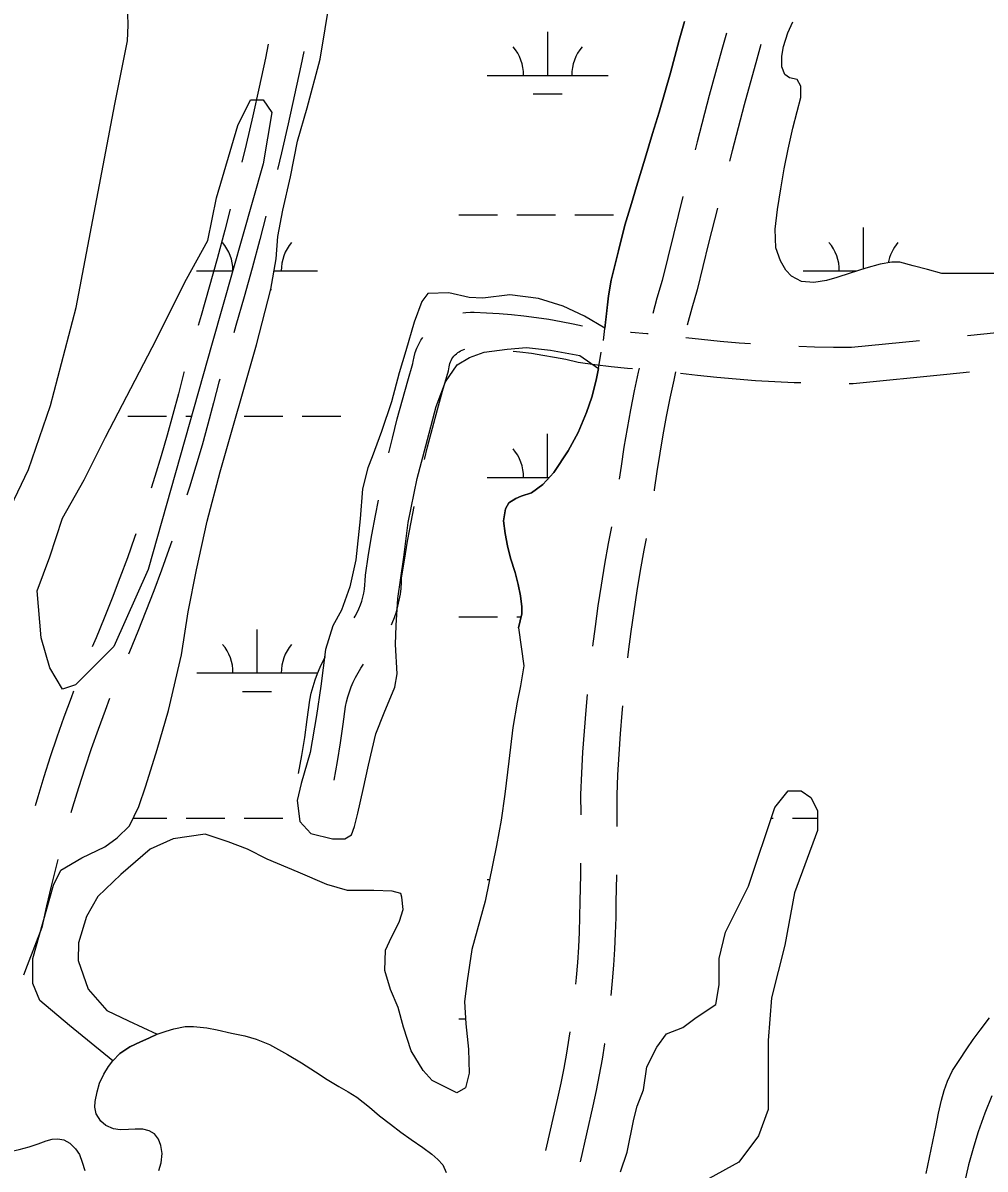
# Model space of a CAD drawing. Extents: x 3535183 to 3573198, y 534952 to 560562.
# Drawn here: x 3562665 to 3563462, y 550189 to 551137 of the extents above; entities that cross this region are included whole.
import ezdxf

# ---------------------------------------------------------------- set-up
doc = ezdxf.new("R2010")
doc.units = 0
for name, color, linetype in [('V-ROAD-CNTR', 7, 'Continuous'), ('V-TOPO-SHOR', 7, 'Continuous'), ('V-WETL-SWMP', 7, 'Continuous')]:
    doc.layers.add(name, color=color, linetype=linetype)

msp = doc.modelspace()

# ---------------------------------------------------------------- linework, layer by layer
at = {"layer": 'V-ROAD-CNTR'}
for points in [[(3563247.5, 551128.87), (3563243.74, 551115.3), (3563233.39, 551077.12), (3563223.27, 551038.89), (3563221.56, 551032.29)], [(3562868.29, 551119.61), (3562865.93, 551107.99), (3562860.85, 551084.15), (3562855.56, 551060.35), (3562850.07, 551036.6), (3562846.56, 551022)], [(3563276, 551119.36), (3563272.67, 551107.37), (3563262.37, 551069.36), (3563252.29, 551031.29), (3563250.09, 551022.78)], [(3562897.71, 551113.71), (3562895.29, 551101.87), (3562890.16, 551077.77), (3562884.82, 551053.72), (3562879.27, 551029.72), (3562876, 551016.1)], [(3563211.58, 550993.56), (3563203.68, 550962.25), (3563194.29, 550924.18), (3563190.01, 550909.41), (3563186.54, 550896.75)], [(3562836.89, 550983.19), (3562832.35, 550965.66), (3562826.03, 550942.11), (3562819.5, 550918.63), (3562812.77, 550895.2), (3562810.28, 550886.8)], [(3563240.12, 550984.04), (3563232.78, 550954.98), (3563223.28, 550916.41), (3563218.89, 550901.26), (3563215.04, 550887.25)], [(3562866.35, 550977.28), (3562861.36, 550958.01), (3562854.97, 550934.21), (3562848.37, 550910.47), (3562841.57, 550886.79), (3562839.81, 550880.88)], [(3563029.28, 550897.45), (3563031.94, 550897.77), (3563035.72, 550897.92), (3563038.88, 550897.79), (3563049.04, 550897.43), (3563059.37, 550896.82), (3563069.68, 550895.98), (3563079.98, 550894.9), (3563090.25, 550893.59), (3563100.48, 550892.05), (3563110.68, 550890.27), (3563120.83, 550888.27), (3563128.41, 550886.59)], [(3563447.03, 550878.6), (3563503.71, 550884.43), (3563546.49, 550888.99)], [(3563168.07, 550881.49), (3563168.64, 550881.43), (3563181.64, 550880.31), (3563182.77, 550880.24)], [(3562968.14, 550781.44), (3562971.08, 550793.67), (3562975.12, 550809.52), (3562979.38, 550825.32), (3562983.84, 550841.06), (3562988.11, 550855.37), (3562988.32, 550857.21), (3562989.04, 550860.91), (3562990.05, 550864.56), (3562991.35, 550868.11), (3562992.91, 550871.54), (3562994.75, 550874.85), (3562996.22, 550877.07)], [(3563213.99, 550877.01), (3563226.87, 550875.51), (3563242.43, 550873.94), (3563258.01, 550872.58), (3563267.58, 550871.87)], [(3563307.52, 550869.72), (3563320.47, 550869.31), (3563336.1, 550869.05), (3563351.08, 550869), (3563407.23, 550874.57)], [(3562997.71, 550776.08), (3563000.21, 550786.46), (3563004.15, 550801.92), (3563008.29, 550817.32), (3563012.65, 550832.67), (3563017.62, 550849.33), (3563018, 550852.65), (3563018.27, 550854.04), (3563018.65, 550855.4), (3563019.13, 550856.73), (3563019.72, 550858.02), (3563020.4, 550859.26), (3563021.18, 550860.43), (3563022.06, 550861.55), (3563023.02, 550862.59), (3563024.05, 550863.55), (3563025.16, 550864.43), (3563026.34, 550865.22), (3563027.57, 550865.92), (3563028.85, 550866.51), (3563030.18, 550867), (3563031.07, 550867.26)], [(3563070.93, 550865.68), (3563076.52, 550865.1), (3563086.11, 550863.88), (3563095.67, 550862.43), (3563105.2, 550860.78), (3563114.68, 550858.9), (3563124.84, 550856.65), (3563138.74, 550854.66), (3563152.25, 550852.98), (3563165.79, 550851.56), (3563169.81, 550851.22)], [(3563175.39, 550851.57), (3563174.61, 550848.16), (3563171.31, 550832.72), (3563168.23, 550817.23), (3563165.37, 550801.7), (3563162.74, 550786.13), (3563160.32, 550770.53), (3563158.8, 550759.64)], [(3562798.69, 550848.52), (3562798.57, 550848.12), (3562794.06, 550830.45), (3562789.47, 550813.27), (3562784.67, 550796.14), (3562779.68, 550779.07), (3562774.48, 550762.06), (3562771.38, 550752.34)], [(3562828.25, 550842.58), (3562827.46, 550840.02), (3562823.09, 550822.88), (3562818.41, 550805.35), (3562813.51, 550787.88), (3562808.42, 550770.48), (3562803.12, 550753.12), (3562800.98, 550746.39)], [(3563205.45, 550848.43), (3563203.9, 550841.68), (3563200.69, 550826.66), (3563197.7, 550811.59), (3563194.92, 550796.48), (3563192.35, 550781.33), (3563190, 550766.15), (3563187.87, 550750.94), (3563187.76, 550750.04)], [(3563209.6, 550847.31), (3563223.63, 550845.69), (3563239.61, 550844.07), (3563255.6, 550842.67), (3563271.62, 550841.5), (3563287.65, 550840.55), (3563303.69, 550839.82), (3563309.27, 550839.65)], [(3563349.26, 550839), (3563352.52, 550838.99), (3563430.06, 550846.69), (3563448.78, 550848.62)], [(3562939.48, 550644.99), (3562940.33, 550646.41), (3562941.92, 550649.41), (3562943.35, 550652.5), (3562944.62, 550655.65), (3562945.72, 550658.87), (3562946.65, 550662.15), (3562947.41, 550665.46), (3562947.99, 550668.81), (3562948.39, 550672.19), (3562948.62, 550675.59), (3562948.7, 550680.43), (3562951.37, 550697.53), (3562954.12, 550713.66), (3562957.07, 550729.75), (3562959.57, 550742.37)], [(3562970.23, 550639.15), (3562970.9, 550640.59), (3562972.75, 550645.21), (3562974.36, 550649.92), (3562975.72, 550654.7), (3562976.83, 550659.55), (3562977.68, 550664.45), (3562978.27, 550669.38), (3562978.61, 550674.34), (3562978.66, 550677.87), (3562980.98, 550692.7), (3562983.66, 550708.43), (3562986.54, 550724.12), (3562989.1, 550737.02)], [(3563152.32, 550720.19), (3563149.71, 550706.39), (3563146.67, 550689.27), (3563143.84, 550672.12), (3563141.22, 550654.93), (3563138.8, 550637.72), (3563136.7, 550621.44)], [(3562758.73, 550714.39), (3562757.7, 550711.41), (3562751.71, 550694.66), (3562745.53, 550677.98), (3562739.15, 550661.38), (3562732.57, 550644.85), (3562725.81, 550628.4), (3562722.71, 550621.12)], [(3562788.4, 550708.42), (3562786.01, 550701.47), (3562779.9, 550684.39), (3562773.59, 550667.38), (3562767.09, 550650.45), (3562760.39, 550633.6), (3562753.48, 550616.82), (3562752.72, 550615.02)], [(3563181.04, 550710.63), (3563179.21, 550700.98), (3563176.25, 550684.22), (3563173.47, 550667.41), (3563170.9, 550650.58), (3563168.53, 550633.71), (3563166.36, 550616.83), (3563165.78, 550611.83)], [(3562893.33, 550516.15), (3562896.05, 550531.14), (3562898.49, 550546.04), (3562900.66, 550560.98), (3562902.67, 550576.77), (3562903.97, 550582.66), (3562905.45, 550588.16), (3562907.18, 550593.58), (3562909.16, 550598.92), (3562911.38, 550604.16), (3562913.84, 550609.3), (3562915.8, 550612.95)], [(3562922.84, 550510.78), (3562925.62, 550526.03), (3562928.14, 550541.46), (3562930.39, 550556.93), (3562932.26, 550571.64), (3562933.11, 550575.52), (3562934.24, 550579.69), (3562935.55, 550583.8), (3562937.05, 550587.85), (3562938.73, 550591.82), (3562940.6, 550595.71), (3562942.64, 550599.51), (3562944.86, 550603.22), (3562947.18, 550606.74)], [(3562707.26, 550584.24), (3562705.22, 550578.93), (3562699.24, 550562.69), (3562693.48, 550546.36), (3562687.94, 550529.95), (3562682.63, 550513.48), (3562677.54, 550496.93), (3562675.36, 550489.49)], [(3562737.08, 550578.21), (3562733.3, 550568.38), (3562727.47, 550552.51), (3562721.84, 550536.57), (3562716.43, 550520.55), (3562711.24, 550504.46), (3562706.27, 550488.3), (3562704.89, 550483.57)], [(3563132.37, 550581.67), (3563131.16, 550568.6), (3563129.76, 550551.27), (3563128.57, 550533.93), (3563127.58, 550516.58), (3563126.79, 550498.89), (3563126.94, 550481.87)], [(3563161.6, 550572.05), (3563161.05, 550566.02), (3563159.68, 550549.04), (3563158.51, 550532.05), (3563157.54, 550515.05), (3563156.79, 550498.35), (3563156.99, 550476.56), (3563156.98, 550472.22)], [(3562694.16, 550445.03), (3562692.69, 550439.44), (3562688.61, 550423.03), (3562684.75, 550406.57), (3562680.86, 550388.88), (3562668.8, 550357.21), (3562665.76, 550349.38)], [(3563126.8, 550441.88), (3563126.68, 550432.53), (3563126.16, 550410.41), (3563125.99, 550397.61), (3563125.61, 550385.01), (3563125.03, 550372.42), (3563124.23, 550359.83), (3563123.23, 550347.27), (3563122.72, 550342)], [(3563156.68, 550432.22), (3563156.68, 550431.99), (3563156.16, 550409.86), (3563155.99, 550396.96), (3563155.59, 550383.86), (3563154.98, 550370.77), (3563154.15, 550357.69), (3563153.11, 550344.63), (3563151.93, 550332.37)], [(3563117.88, 550302.3), (3563117.13, 550297.22), (3563115.1, 550284.78), (3563112.85, 550272.37), (3563110.4, 550260), (3563107.73, 550247.64), (3563097.93, 550204.34)], [(3563146.79, 550292.71), (3563146.78, 550292.61), (3563144.66, 550279.68), (3563142.32, 550266.78), (3563139.78, 550253.93), (3563137.03, 550241.16), (3563126.53, 550194.81)]]:
    msp.add_lwpolyline(points, dxfattribs=at)
at = {"layer": 'V-TOPO-SHOR'}
for points in [[(3562649.26, 550724.36), (3562669.92, 550767.64), (3562688, 550820.66), (3562709.31, 550901.84), (3562741.41, 551070.07), (3562751.71, 551122.46), (3562752.4, 551135.31), (3562752.04, 551144.66), (3562751.33, 551162.57), (3562750.2, 551175.68), (3562748.68, 551186.98), (3562745.75, 551202.3), (3562743.2, 551214.9), (3562739.62, 551232.18), (3562736.04, 551246.98)], [(3563145.71, 550874.53), (3563149.94, 550911.48), (3563152.04, 550924.36), (3563158.1, 550948.8), (3563163.58, 550969.88), (3563169.06, 550987.79), (3563173.21, 551001.97), (3563180.39, 551025.47), (3563186.43, 551045.62), (3563191.91, 551063.34), (3563196.63, 551079.57), (3563201.35, 551095.98), (3563204.76, 551109.42), (3563208.35, 551122.85), (3563212.89, 551138.52)], [(3563075.44, 550636.68), (3563078.09, 550648.25), (3563078.3, 550654.04), (3563077.21, 550663.19), (3563075.19, 550672.54), (3563072.61, 550682.44), (3563068.92, 550694.4), (3563066.33, 550704.5), (3563064.31, 550714.77), (3563063.04, 550725.23), (3563064.57, 550735.31), (3563067.39, 550740.16), (3563073.19, 550743.87), (3563077.68, 550745.54), (3563086.09, 550748.31), (3563095.64, 550755.19), (3563104.82, 550765.24), (3563116.64, 550783.31), (3563124.72, 550798.22), (3563131.88, 550815), (3563136.21, 550827.69), (3563139.81, 550841.68), (3563141.71, 550851.38), (3563144, 550864.82)], [(3563412.85, 550185.12), (3563421.11, 550225.01), (3563423.06, 550235.19), (3563425.62, 550245.9), (3563427.79, 550253.94), (3563430.42, 550261.59), (3563434.59, 550270.31), (3563440.06, 550278.79), (3563446.6, 550288.27), (3563451.83, 550295.98), (3563457.45, 550303.86), (3563465.38, 550314.02)], [(3562739.63, 550278.54), (3562745.57, 550284.44), (3562753.78, 550289.91), (3562762.67, 550294.19), (3562769.44, 550297.2), (3562776.38, 550300.48)], [(3562776.38, 550300.48), (3562783.91, 550303.07), (3562790.26, 550304.99), (3562799.47, 550306.74), (3562806.49, 550306.71), (3562817.39, 550305.75), (3562826.08, 550304.11), (3562837.99, 550301.45), (3562849.05, 550299.22), (3562858.42, 550296.4), (3562869.31, 550291.88), (3562884.33, 550283.55), (3562895.88, 550276.75), (3562907.35, 550269.27), (3562917.21, 550263.07), (3562926.83, 550257.29), (3562934.5, 550252.7), (3562941.75, 550248.35), (3562952.01, 550240.17), (3562960.38, 550233.05), (3562969.42, 550225.93), (3562978.03, 550219.43), (3562986.62, 550213.47), (3562996.24, 550206.82), (3563003.64, 550201.1), (3563008.76, 550196.85), (3563012.79, 550192.36), (3563015.72, 550186.06)], [(3562777.69, 550187.82), (3562779.74, 550193.9), (3562780.53, 550201.68), (3562779.54, 550208.44), (3562777.53, 550213.6), (3562774.16, 550218.09), (3562769.77, 550220.47), (3562764.62, 550221.93), (3562758.29, 550221.95), (3562752.71, 550221.54), (3562745.86, 550221.4), (3562740.12, 550222.18), (3562733.87, 550224.82), (3562729.66, 550228.55), (3562725.96, 550234.48), (3562724.8, 550240.06), (3562724.98, 550244.88), (3562726.61, 550252.73), (3562728.75, 550259.82), (3562732.24, 550267.33), (3562736.07, 550273.82), (3562739.63, 550278.54)], [(3563467.22, 550249.36), (3563461.36, 550235.06), (3563456.02, 550219.6), (3563452.3, 550207.9), (3563447.96, 550192.36), (3563444.54, 550177.74)], [(3562628.12, 550188.5), (3562635.57, 550193.8), (3562642.18, 550197.92), (3562648.44, 550201.1), (3562654.62, 550203.45), (3562662.14, 550205.2), (3562670.43, 550207.2), (3562677.79, 550209.8), (3562684.48, 550212.31), (3562689.38, 550213.56), (3562694.29, 550213.8), (3562699.27, 550212.94), (3562703.99, 550210.3), (3562708.88, 550205.55), (3562711.99, 550200.89), (3562714.33, 550194.55), (3562716.42, 550187.61)]]:
    msp.add_lwpolyline(points, dxfattribs=at)
at = {"layer": 'V-WETL-SWMP'}
for p, q in [((3563099.61, 551093.88), (3563099.61, 551129.88)), ((3563049.61, 551093.88), (3563149.6, 551093.88)), ((3563087.61, 551078.45), (3563111.6, 551078.45)), ((3563026.2, 550978.45), (3563058.2, 550978.45)), ((3563074.2, 550978.45), (3563106.2, 550978.45)), ((3563122.2, 550978.45), (3563154.2, 550978.45)), ((3563360.97, 550933.8), (3563360.97, 550968.02)), ((3562809.06, 550932.02), (3562838.92, 550932.02)), ((3562873.04, 550932.02), (3562909.14, 550932.02)), ((3563310.97, 550932.02), (3563355.63, 550932.02)), ((3562870.3, 550916.59), (3562871.14, 550916.59)), ((3562752.22, 550811.95), (3562784.22, 550811.95)), ((3562800.22, 550811.95), (3562804.78, 550811.95)), ((3562848.29, 550811.95), (3562880.29, 550811.95)), ((3562896.29, 550811.95), (3562928.29, 550811.95)), ((3563099.6, 550761.21), (3563099.6, 550797.21)), ((3563049.6, 550761.21), (3563101.14, 550761.21)), ((3563026.2, 550645.78), (3563058.2, 550645.78)), ((3563074.2, 550645.78), (3563077.53, 550645.78)), ((3562859.13, 550599.35), (3562859.13, 550635.35)), ((3562809.14, 550599.35), (3562909.13, 550599.35)), ((3562847.13, 550583.91), (3562871.13, 550583.91)), ((3562756.48, 550479.27), (3562784.29, 550479.27)), ((3562800.29, 550479.27), (3562832.29, 550479.27)), ((3562848.29, 550479.27), (3562880.29, 550479.27)), ((3563284.7, 550479.27), (3563286.13, 550479.27)), ((3563302.13, 550479.27), (3563322.99, 550479.27)), ((3563049.6, 550428.53), (3563051.45, 550428.53)), ((3563026.19, 550313.1), (3563031.63, 550313.1))]:
    msp.add_line(p, q, dxfattribs=at)
for points in [[(3562776.38, 550300.48), (3562769.44, 550297.2), (3562762.67, 550294.19), (3562753.78, 550289.91), (3562745.57, 550284.44), (3562739.63, 550278.54), (3562703.84, 550307.77), (3562679.18, 550328.22), (3562673.41, 550342.31), (3562673.48, 550363.17), (3562690.66, 550423.73), (3562696.53, 550436.32), (3562714.02, 550446.45), (3562732.97, 550455.6), (3562743.18, 550462.84), (3562753.4, 550472.98), (3562761.21, 550488.96), (3562767.09, 550505.92), (3562776.41, 550535.96), (3562785.74, 550568.42), (3562796.57, 550614.46), (3562802.03, 550649.85), (3562808.94, 550684.74), (3562817.81, 550724.97), (3562828.62, 550765.67), (3562858.57, 550870.82), (3562870.37, 550916.85), (3562874.82, 550942.06), (3562876.34, 550960.48), (3562880.29, 550982.29), (3562886.69, 551009.92), (3562892.62, 551039.48), (3562900.47, 551067.1), (3562911.28, 551107.32), (3562923.67, 551182.94)], [(3563212.89, 551138.52), (3563208.35, 551122.85), (3563204.76, 551109.42), (3563201.35, 551095.98), (3563196.63, 551079.57), (3563191.91, 551063.34)], [(3563298.62, 551032.79), (3563302.44, 551050.27), (3563306.25, 551063.9), (3563309.2, 551075.65), (3563309.23, 551084.96), (3563306.06, 551090.43), (3563299.85, 551091.95), (3563296, 551094.6), (3563293.3, 551100.82), (3563293.33, 551109.85), (3563294.76, 551117.65), (3563298.38, 551129.11), (3563302.64, 551138.13)], [(3563191.91, 551063.34), (3563186.43, 551045.62), (3563180.39, 551025.47), (3563173.21, 551001.97), (3563169.06, 550987.79), (3563163.58, 550969.88), (3563158.1, 550948.8), (3563152.04, 550924.36), (3563149.94, 550911.48), (3563146.88, 550884.74), (3563130.22, 550894.59), (3563112.3, 550902.9), (3563091.95, 550909.27), (3563068.2, 550912.26), (3563045.88, 550909.43), (3563034.72, 550909.95), (3563017.76, 550913.89), (3563000.3, 550913.47), (3562995.43, 550906.7), (3562989.06, 550889.74), (3562982.19, 550866), (3562976.79, 550847.59), (3562970.4, 550823.84), (3562962.07, 550799.14), (3562954.24, 550778.31), (3562950.81, 550769.11), (3562946.39, 550751.66), (3562944.36, 550726.93), (3562940.85, 550692.99), (3562935.92, 550670.7), (3562929.07, 550651.32), (3562921.75, 550638.25), (3562915.86, 550618.87), (3562911.87, 550588.33), (3562908.4, 550564.09), (3562902.95, 550533.56), (3562895.59, 550507.88), (3562892.15, 550493.82), (3562894.51, 550476.35), (3562903.69, 550466.62), (3562921.62, 550462.2), (3562931.81, 550462.16), (3562937.15, 550465.54), (3562939.6, 550472.32), (3562942.55, 550483.46), (3562946.98, 550502.85), (3562951.42, 550523.2), (3562957.33, 550548.89), (3562964.18, 550566.33), (3562972.98, 550587.64), (3562974.96, 550598.78), (3562973.59, 550623.04), (3562974.13, 550638.56), (3562975.66, 550660.86), (3562980.63, 550695.28), (3562984.12, 550723.89), (3562991.52, 550760.23), (3562998.89, 550787.37), (3563007.25, 550819.84), (3563015.08, 550840.18), (3563024.83, 550854.21), (3563035.04, 550860.48), (3563047.18, 550864.81), (3563066.1, 550867.17), (3563082.11, 550868.56), (3563101.99, 550866.56), (3563126.23, 550862.11), (3563141.71, 550851.38), (3563139.81, 550841.68), (3563136.21, 550827.69), (3563131.88, 550815), (3563124.72, 550798.22), (3563116.64, 550783.31), (3563104.82, 550765.24), (3563095.64, 550755.19), (3563086.09, 550748.31), (3563077.68, 550745.54), (3563073.19, 550743.87), (3563067.39, 550740.16), (3563064.57, 550735.31), (3563063.04, 550725.23), (3563064.31, 550714.77), (3563066.33, 550704.49), (3563068.92, 550694.4), (3563072.61, 550682.44), (3563075.19, 550672.54), (3563077.21, 550663.19), (3563078.3, 550654.04), (3563078.1, 550648.25), (3563075.44, 550636.68), (3563080, 550605.2), (3563077.05, 550588.78), (3563074.39, 550575.25), (3563070.77, 550554.16), (3563067.51, 550526.26), (3563064.24, 550499.2), (3563061.09, 550477.64), (3563057.19, 550456.55), (3563047.79, 550410.65), (3563036.83, 550370.45), (3563033, 550344.6)], [(3563498.62, 550930.04), (3563425.77, 550929.81), (3563413.92, 550933.24), (3563402.06, 550936.39), (3563390.96, 550939.16), (3563388.61, 550939.35), (3563384.38, 550939.18), (3563374.87, 550937.52), (3563362.91, 550934.45), (3563350.1, 550930.17), (3563339.08, 550926.54), (3563330.42, 550924.12), (3563319.79, 550922.46), (3563309.82, 550923.34), (3563301.46, 550927.6), (3563296.77, 550932.61), (3563292.29, 550940.43), (3563288.56, 550951.26), (3563287.86, 550966.5), (3563289.7, 550982.86), (3563292.58, 550999.97), (3563295.46, 551016.43), (3563298.62, 551032.79)], [(3563159.96, 550186.57), (3563165.4, 550202.87), (3563170.83, 550230.04), (3563173.55, 550240.91), (3563178.98, 550254.49), (3563181.7, 550273.51), (3563189.85, 550289.82), (3563198, 550300.68), (3563211.59, 550306.12), (3563222.46, 550314.27), (3563238.76, 550325.14), (3563241.48, 550341.44), (3563241.48, 550363.18), (3563246.91, 550384.91), (3563265.93, 550422.95), (3563287.67, 550488.16), (3563298.54, 550501.75), (3563309.41, 550501.75), (3563317.56, 550496.32), (3563322.99, 550485.45), (3563322.99, 550469.14), (3563303.97, 550417.52), (3563295.82, 550374.05), (3563284.95, 550330.57), (3563282.23, 550295.25), (3563282.23, 550268.08), (3563282.23, 550238.19), (3563274.08, 550216.45), (3563257.78, 550194.72), (3563233.33, 550181.13)], [(3563033, 550344.6), (3563030.8, 550327.61), (3563031.86, 550309.03), (3563034.03, 550288.2), (3563034.52, 550268.22), (3563031.68, 550256.09), (3563024.38, 550251.82), (3563004.06, 550262.16), (3562996.43, 550270.4), (3562986.5, 550286.68), (3562980.4, 550306.4), (3562975.79, 550322.66), (3562969.4, 550337.53), (3562964.78, 550353.14), (3562965.4, 550370.03), (3562968.69, 550377.12), (3562977, 550394.06), (3562979.94, 550403.75), (3562979, 550413.94), (3562978.04, 550416.85), (3562970.77, 550418.82), (3562955.74, 550419.36), (3562933.92, 550419.43), (3562916.96, 550424.34), (3562893.23, 550434.61), (3562867.56, 550445.37), (3562851.1, 550453.67), (3562835.11, 550459.55), (3562816.22, 550465.92), (3562789.53, 550462.13), (3562770.59, 550453.46), (3562746.26, 550432.69), (3562727.29, 550414.33), (3562718.01, 550397.87), (3562711.15, 550376.07), (3562711.1, 550361.52), (3562719.26, 550337.72), (3562734.72, 550320.21), (3562752.63, 550311.42), (3562776.38, 550300.48)]]:
    msp.add_lwpolyline(points, dxfattribs=at)
msp.add_lwpolyline([(3562733.51, 550794.55), (3562772.38, 550868.76), (3562800.65, 550925.3), (3562818.32, 550957.1), (3562825.39, 550992.44), (3562843.06, 551052.51), (3562853.66, 551073.71), (3562864.26, 551073.71), (3562871.33, 551063.11), (3562864.26, 551020.71), (3562821.86, 550872.29), (3562768.85, 550685), (3562740.58, 550621.39), (3562708.78, 550589.59), (3562698.18, 550586.06), (3562687.57, 550603.72), (3562680.51, 550628.46), (3562676.97, 550667.33), (3562687.57, 550695.6), (3562698.18, 550727.41), (3562715.84, 550759.21)], close=True, dxfattribs=at)
for centre, start, end in [((3563044.36, 551094.36), 359.22817, 40.77183), ((3563154.85, 551094.36), 139.22819, 180.77185), ((3562803.82, 550932.49), 0.05318, 40.77184), ((3562914.38, 550932.5), 139.22819, 180.77185), ((3563305.73, 550932.49), 359.22818, 40.77184), ((3563416.21, 550932.49), 139.22818, 169.89098), ((3563044.36, 550761.68), 359.22817, 40.77183), ((3562803.89, 550599.82), 359.22817, 40.77183), ((3562914.38, 550599.82), 139.22819, 180.77185)]:
    msp.add_arc(centre, 35.25, start, end, dxfattribs=at)

doc.saveas('drawing.dxf')
